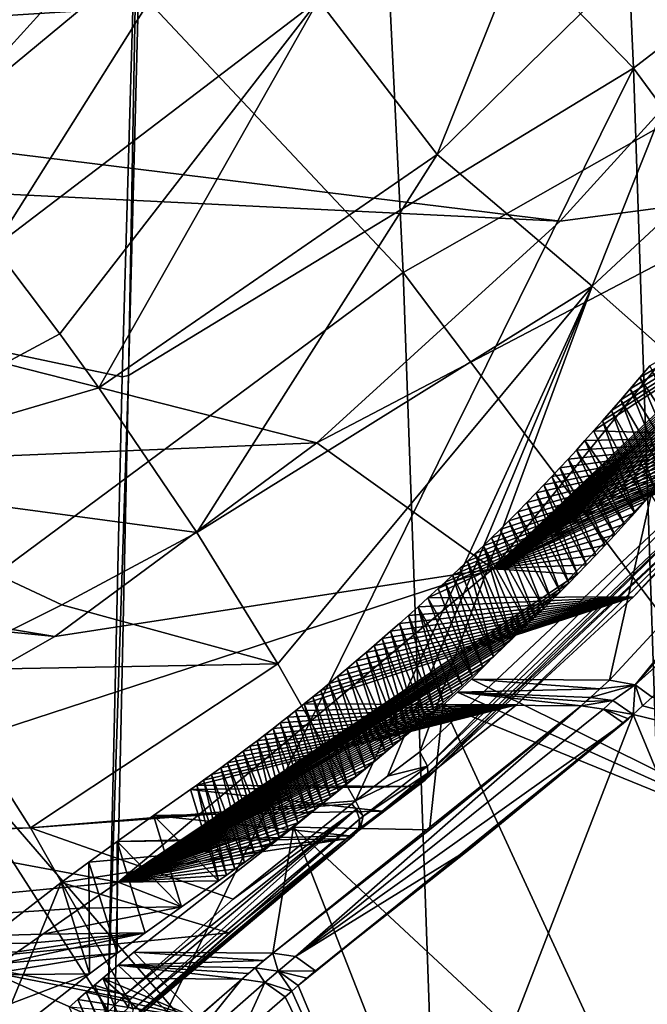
# Model space of a CAD drawing. Header units: metres. Extents: x -150 to 307, y -550 to 84.
# Tile 425 of 656: x 164 to 168, y 15 to 21. Entities that reach past the tile are written whole.
import ezdxf

# ---------------------------------------------------------------- set-up
doc = ezdxf.new("R2010")
doc.units = ezdxf.units.M
doc.layers.add('solid_26006363', color=7, linetype='CONTINUOUS')

msp = doc.modelspace()

# ---------------------------------------------------------------- linework, layer by layer
at = {"layer": 'solid_26006363'}
for points in [[(164.192688, 27.889236, 877.676147), (164.805099, 22.378088, 880.496094), (161.684036, 19.446821, 877.090576)], [(163.185043, 25.749586, 876.869934), (164.192688, 27.889236, 877.676147), (161.684036, 19.446821, 877.090576)], [(167.564316, 27.704399, 882.679138), (167.879761, 20.728209, 884.707031), (164.871368, 23.822548, 880.164001)], [(171.177673, 23.270214, 887.995056), (167.879761, 20.728209, 884.707031), (167.564316, 27.704399, 882.679138)], [(163.256027, 22.856781, 881.675476), (166.449402, 19.459278, 886.386536), (166.129562, 25.974045, 884.57373)], [(166.129562, 25.974045, 884.57373), (166.449402, 19.459278, 886.386536), (169.878113, 21.409061, 889.902466)], [(165.551331, 22.988556, 860.190735), (162.959259, 20.517984, 856.386353), (158.186569, 24.564852, 870.196228)], [(164.871368, 23.822548, 880.164001), (164.740967, 18.81876, 881.33728), (164.805099, 22.378088, 880.496094)], [(167.879761, 20.728209, 884.707031), (164.740967, 18.81876, 881.33728), (164.871368, 23.822548, 880.164001)], [(165.921722, 21.152191, 858.22876), (167.949356, 23.404787, 860.868408), (166.659439, 20.192686, 857.647339)], [(167.949356, 23.404787, 860.868408), (168.779633, 22.275278, 860.285583), (166.659439, 20.192686, 857.647339)], [(171.730453, 15.491827, 889.848267), (167.879761, 20.728209, 884.707031), (171.177673, 23.270214, 887.995056)], [(163.245132, 20.472723, 856.218262), (162.959259, 20.517984, 856.386353), (165.551331, 22.988556, 860.190735)], [(163.289063, 20.457685, 856.196472), (163.245132, 20.472723, 856.218262), (165.551331, 22.988556, 860.190735)], [(165.451035, 22.460766, 859.401184), (163.289063, 20.457685, 856.196472), (165.551331, 22.988556, 860.190735)], [(168.867493, 21.36688, 862.181396), (161.176498, 22.882706, 872.04425), (159.40123, 20.766088, 869.978455)], [(163.256027, 22.856781, 881.675476), (163.164963, 17.023392, 883.001587), (166.449402, 19.459278, 886.386536)], [(165.451035, 22.460766, 859.401184), (163.526703, 20.337599, 856.0979), (163.289063, 20.457685, 856.196472)], [(165.451035, 22.460766, 859.401184), (165.269531, 21.780573, 858.571716), (163.526703, 20.337599, 856.0979)], [(161.684036, 19.446821, 877.090576), (164.805099, 22.378088, 880.496094), (164.702194, 18.810703, 881.291016)], [(164.740967, 18.81876, 881.33728), (164.702194, 18.810703, 881.291016), (164.805099, 22.378088, 880.496094)], [(167.623489, 19.373451, 857.419312), (166.659439, 20.192686, 857.647339), (168.779633, 22.275278, 860.285583)], [(169.960983, 21.54882, 860.187317), (167.623489, 19.373451, 857.419312), (168.779633, 22.275278, 860.285583)], [(163.526703, 20.337599, 856.0979), (165.269531, 21.780573, 858.571716), (163.906372, 19.615347, 855.362183)], [(165.269531, 21.780573, 858.571716), (165.921722, 21.152191, 858.22876), (163.906372, 19.615347, 855.362183)], [(168.65744, 18.455015, 857.254639), (167.623489, 19.373451, 857.419312), (169.960983, 21.54882, 860.187317)], [(167.425369, 19.778025, 860.60968), (168.867493, 21.36688, 862.181396), (159.40123, 20.766088, 869.978455)], [(166.449402, 19.459278, 886.386536), (170.362183, 14.264472, 891.475952), (169.878113, 21.409061, 889.902466)], [(167.425369, 19.778025, 860.60968), (168.922592, 19.977055, 861.989197), (168.867493, 21.36688, 862.181396)], [(164.314789, 19.076874, 854.923462), (163.906372, 19.615347, 855.362183), (165.921722, 21.152191, 858.22876)], [(164.314789, 19.076874, 854.923462), (165.921722, 21.152191, 858.22876), (164.556976, 18.741699, 854.662598)], [(165.921722, 21.152191, 858.22876), (166.659439, 20.192686, 857.647339), (164.556976, 18.741699, 854.662598)], [(167.425369, 19.778025, 860.60968), (159.40123, 20.766088, 869.978455), (158.846664, 20.195541, 869.31897)], [(167.879761, 20.728209, 884.707031), (164.641525, 14.184453, 882.176819), (164.740967, 18.81876, 881.33728)], [(167.879761, 20.728209, 884.707031), (168.109161, 13.795001, 886.157959), (164.641525, 14.184453, 882.176819)], [(171.730453, 15.491827, 889.848267), (168.109161, 13.795001, 886.157959), (167.879761, 20.728209, 884.707031)], [(165.91095, 18.399815, 858.845215), (158.846664, 20.195541, 869.31897), (156.245499, 17.996162, 866.154114)], [(165.91095, 18.399815, 858.845215), (167.425369, 19.778025, 860.60968), (158.846664, 20.195541, 869.31897)], [(165.165222, 17.84244, 854.00769), (164.556976, 18.741699, 854.662598), (166.659439, 20.192686, 857.647339)], [(167.623489, 19.373451, 857.419312), (165.165222, 17.84244, 854.00769), (166.659439, 20.192686, 857.647339)], [(165.91095, 18.399815, 858.845215), (167.005844, 17.615614, 859.489502), (168.922592, 19.977055, 861.989197)], [(165.91095, 18.399815, 858.845215), (168.922592, 19.977055, 861.989197), (167.425369, 19.778025, 860.60968)], [(168.922592, 19.977055, 861.989197), (167.005844, 17.615614, 859.489502), (169.407913, 19.904005, 861.309265)], [(169.950821, 19.989861, 859.428589), (167.687592, 18.535824, 859.158508), (167.632401, 18.47345, 859.080078)], [(168.798721, 18.439747, 857.650696), (169.950821, 19.989861, 859.428589), (167.632401, 18.47345, 859.080078)], [(169.950821, 19.989861, 859.428589), (167.743988, 18.600296, 859.23822), (167.687592, 18.535824, 859.158508)], [(169.950821, 19.989861, 859.428589), (167.801361, 18.666702, 859.319153), (167.743988, 18.600296, 859.23822)], [(169.950821, 19.989861, 859.428589), (167.859802, 18.735165, 859.401306), (167.801361, 18.666702, 859.319153)], [(169.950821, 19.989861, 859.428589), (167.919525, 18.805885, 859.484802), (167.859802, 18.735165, 859.401306)], [(169.950821, 19.989861, 859.428589), (167.980682, 18.879078, 859.569824), (167.919525, 18.805885, 859.484802)], [(167.005844, 17.615614, 859.489502), (169.334396, 19.799271, 861.218628), (169.407913, 19.904005, 861.309265)], [(167.005844, 17.615614, 859.489502), (169.262268, 19.697506, 861.128967), (169.334396, 19.799271, 861.218628)], [(167.005844, 17.615614, 859.489502), (169.191544, 19.59865, 861.040344), (169.262268, 19.697506, 861.128967)], [(162.644882, 18.179136, 852.514526), (163.906372, 19.615347, 855.362183), (164.314789, 19.076874, 854.923462)], [(167.005844, 17.615614, 859.489502), (169.122131, 19.502573, 860.952698), (169.191544, 19.59865, 861.040344)], [(167.005844, 17.615614, 859.489502), (169.053955, 19.409157, 860.866089), (169.122131, 19.502573, 860.952698)], [(160.975403, 12.943937, 878.023987), (161.684036, 19.446821, 877.090576), (164.613632, 14.873002, 882.018677)], [(161.684036, 19.446821, 877.090576), (164.702194, 18.810703, 881.291016), (164.613632, 14.873002, 882.018677)], [(163.164963, 17.023392, 883.001587), (166.678146, 12.962357, 887.680054), (166.449402, 19.459278, 886.386536)], [(166.449402, 19.459278, 886.386536), (166.678146, 12.962357, 887.680054), (170.362183, 14.264472, 891.475952)], [(167.005844, 17.615614, 859.489502), (168.986969, 19.318285, 860.780457), (169.053955, 19.409157, 860.866089)], [(165.66954, 17.025707, 853.465393), (165.165222, 17.84244, 854.00769), (167.623489, 19.373451, 857.419312)], [(165.66954, 17.025707, 853.465393), (167.623489, 19.373451, 857.419312), (166.152023, 16.173748, 852.946655)], [(166.351929, 16.326954, 853.297058), (166.152023, 16.173748, 852.946655), (167.623489, 19.373451, 857.419312)], [(166.351929, 16.326954, 853.297058), (167.623489, 19.373451, 857.419312), (166.55307, 16.478899, 853.643616)], [(168.65744, 18.455015, 857.254639), (166.55307, 16.478899, 853.643616), (167.623489, 19.373451, 857.419312)], [(167.005844, 17.615614, 859.489502), (168.921249, 19.230024, 860.695862), (168.986969, 19.318285, 860.780457)], [(167.005844, 17.615614, 859.489502), (168.856857, 19.144352, 860.612366), (168.921249, 19.230024, 860.695862)], [(169.905273, 19.187693, 858.637512), (169.178986, 18.053885, 857.290283), (167.891464, 16.895126, 855.312195)], [(169.905273, 19.187693, 858.637512), (167.891464, 16.895126, 855.312195), (169.256943, 18.571102, 857.954895)], [(167.005844, 17.615614, 859.489502), (168.793671, 19.061125, 860.529907), (168.856857, 19.144352, 860.612366)], [(162.644882, 18.179136, 852.514526), (164.314789, 19.076874, 854.923462), (164.556976, 18.741699, 854.662598)], [(167.005844, 17.615614, 859.489502), (168.731628, 18.980209, 860.448486), (168.793671, 19.061125, 860.529907)], [(167.005844, 17.615614, 859.489502), (168.670609, 18.90147, 860.367981), (168.731628, 18.980209, 860.448486)], [(167.005844, 17.615614, 859.489502), (168.610703, 18.824963, 860.288574), (168.670609, 18.90147, 860.367981)], [(167.919525, 18.805885, 859.484802), (167.980682, 18.879078, 859.569824), (168.221146, 18.346441, 859.762329)], [(164.740967, 18.81876, 881.33728), (164.613632, 14.873002, 882.018677), (164.702194, 18.810703, 881.291016)], [(164.740967, 18.81876, 881.33728), (164.641525, 14.184453, 882.176819), (164.613632, 14.873002, 882.018677)], [(167.005844, 17.615614, 859.489502), (168.552002, 18.75071, 860.210327), (168.610703, 18.824963, 860.288574)], [(167.859802, 18.735165, 859.401306), (167.919525, 18.805885, 859.484802), (168.151428, 18.26438, 859.666504)], [(167.919525, 18.805885, 859.484802), (168.221146, 18.346441, 859.762329), (168.151428, 18.26438, 859.666504)], [(162.644882, 18.179136, 852.514526), (164.556976, 18.741699, 854.662598), (165.165222, 17.84244, 854.00769)], [(167.005844, 17.615614, 859.489502), (168.4944, 18.678574, 860.133179), (168.552002, 18.75071, 860.210327)], [(167.801361, 18.666702, 859.319153), (167.859802, 18.735165, 859.401306), (168.08313, 18.185064, 859.572205)], [(167.859802, 18.735165, 859.401306), (168.151428, 18.26438, 859.666504), (168.08313, 18.185064, 859.572205)], [(167.005844, 17.615614, 859.489502), (168.43782, 18.608421, 860.056946), (168.4944, 18.678574, 860.133179)], [(167.005844, 17.615614, 859.489502), (168.382141, 18.540115, 859.98175), (168.43782, 18.608421, 860.056946)], [(167.743988, 18.600296, 859.23822), (167.801361, 18.666702, 859.319153), (168.016449, 18.108631, 859.479797)], [(167.801361, 18.666702, 859.319153), (168.08313, 18.185064, 859.572205), (168.016449, 18.108631, 859.479797)], [(167.687592, 18.535824, 859.158508), (167.743988, 18.600296, 859.23822), (167.951324, 18.034922, 859.389038)], [(167.989929, 18.077404, 858.2229), (169.256943, 18.571102, 857.954895), (167.730194, 16.923868, 855.390442)], [(167.891464, 16.895126, 855.312195), (167.730194, 16.923868, 855.390442), (169.256943, 18.571102, 857.954895)], [(167.743988, 18.600296, 859.23822), (168.016449, 18.108631, 859.479797), (167.951324, 18.034922, 859.389038)], [(167.005844, 17.615614, 859.489502), (168.327438, 18.473675, 859.907532), (168.382141, 18.540115, 859.98175)], [(167.632401, 18.47345, 859.080078), (167.687592, 18.535824, 859.158508), (167.887558, 17.963686, 859.299927)], [(167.687592, 18.535824, 859.158508), (167.951324, 18.034922, 859.389038), (167.887558, 17.963686, 859.299927)], [(168.65744, 18.455015, 857.254639), (166.600525, 16.389679, 853.655029), (166.55307, 16.478899, 853.643616)], [(168.65744, 18.455015, 857.254639), (168.712738, 18.388483, 857.282837), (166.600525, 16.389679, 853.655029)], [(168.798721, 18.439747, 857.650696), (166.665771, 17.493731, 857.671692), (166.602112, 17.435246, 857.576721)], [(167.880997, 17.441429, 856.104004), (168.798721, 18.439747, 857.650696), (166.602112, 17.435246, 857.576721)], [(168.798721, 18.439747, 857.650696), (166.709625, 17.534388, 857.736938), (166.665771, 17.493731, 857.671692)], [(168.798721, 18.439747, 857.650696), (166.754623, 17.576401, 857.803711), (166.709625, 17.534388, 857.736938)], [(168.798721, 18.439747, 857.650696), (166.800797, 17.619825, 857.872131), (166.754623, 17.576401, 857.803711)], [(168.798721, 18.439747, 857.650696), (166.848221, 17.664757, 857.942261), (166.800797, 17.619825, 857.872131)], [(168.798721, 18.439747, 857.650696), (166.896942, 17.711296, 858.014099), (166.848221, 17.664757, 857.942261)], [(168.798721, 18.439747, 857.650696), (166.946976, 17.759491, 858.087708), (166.896942, 17.711296, 858.014099)], [(168.798721, 18.439747, 857.650696), (166.99826, 17.809378, 858.163025), (166.946976, 17.759491, 858.087708)], [(168.798721, 18.439747, 857.650696), (167.050919, 17.861118, 858.240173), (166.99826, 17.809378, 858.163025)], [(167.005844, 17.615614, 859.489502), (168.273804, 18.409163, 859.834412), (168.327438, 18.473675, 859.907532)], [(168.798721, 18.439747, 857.650696), (167.105042, 17.91486, 858.319275), (167.050919, 17.861118, 858.240173)], [(168.798721, 18.439747, 857.650696), (167.160522, 17.97061, 858.400208), (167.105042, 17.91486, 858.319275)], [(168.798721, 18.439747, 857.650696), (167.217438, 18.028498, 858.483032), (167.160522, 17.97061, 858.400208)], [(168.798721, 18.439747, 857.650696), (167.275909, 18.088709, 858.567871), (167.217438, 18.028498, 858.483032)], [(168.798721, 18.439747, 857.650696), (167.323822, 18.138615, 858.637207), (167.275909, 18.088709, 858.567871)], [(168.798721, 18.439747, 857.650696), (167.372665, 18.190086, 858.707825), (167.323822, 18.138615, 858.637207)], [(168.798721, 18.439747, 857.650696), (167.422531, 18.243206, 858.779663), (167.372665, 18.190086, 858.707825)], [(168.798721, 18.439747, 857.650696), (167.47345, 18.298059, 858.852905), (167.422531, 18.243206, 858.779663)], [(168.798721, 18.439747, 857.650696), (167.525436, 18.354694, 858.927368), (167.47345, 18.298059, 858.852905)], [(168.798721, 18.439747, 857.650696), (167.578384, 18.413115, 859.003052), (167.525436, 18.354694, 858.927368)], [(167.578384, 18.413115, 859.003052), (167.632401, 18.47345, 859.080078), (167.887558, 17.963686, 859.299927)], [(168.798721, 18.439747, 857.650696), (167.632401, 18.47345, 859.080078), (167.578384, 18.413115, 859.003052)], [(168.706497, 18.299393, 857.349121), (168.798721, 18.439747, 857.650696), (167.880997, 17.441429, 856.104004)], [(164.282211, 17.195951, 856.85083), (165.91095, 18.399815, 858.845215), (156.245499, 17.996162, 866.154114)], [(164.282211, 17.195951, 856.85083), (167.005844, 17.615614, 859.489502), (165.91095, 18.399815, 858.845215)], [(166.584442, 16.302402, 853.70282), (166.601151, 16.345839, 853.67395), (168.712738, 18.388483, 857.282837)], [(168.706497, 18.299393, 857.349121), (166.584442, 16.302402, 853.70282), (168.712738, 18.388483, 857.282837)], [(166.601151, 16.345839, 853.67395), (166.600525, 16.389679, 853.655029), (168.712738, 18.388483, 857.282837)], [(167.005844, 17.615614, 859.489502), (168.221146, 18.346441, 859.762329), (168.273804, 18.409163, 859.834412)], [(167.525436, 18.354694, 858.927368), (167.578384, 18.413115, 859.003052), (167.825058, 17.89476, 859.212219)], [(167.578384, 18.413115, 859.003052), (167.887558, 17.963686, 859.299927), (167.825058, 17.89476, 859.212219)], [(167.005844, 17.615614, 859.489502), (168.151428, 18.26438, 859.666504), (168.221146, 18.346441, 859.762329)], [(167.47345, 18.298059, 858.852905), (167.525436, 18.354694, 858.927368), (167.764023, 17.82826, 859.126282)], [(167.525436, 18.354694, 858.927368), (167.825058, 17.89476, 859.212219), (167.764023, 17.82826, 859.126282)], [(168.706497, 18.299393, 857.349121), (167.152557, 16.770828, 854.846436), (166.519073, 16.262224, 853.758789)], [(168.706497, 18.299393, 857.349121), (166.519073, 16.262224, 853.758789), (166.584442, 16.302402, 853.70282)], [(167.005844, 17.615614, 859.489502), (168.08313, 18.185064, 859.572205), (168.151428, 18.26438, 859.666504)], [(168.706497, 18.299393, 857.349121), (167.880997, 17.441429, 856.104004), (167.152557, 16.770828, 854.846436)], [(167.372665, 18.190086, 858.707825), (167.422531, 18.243206, 858.779663), (167.645813, 17.701817, 858.959106)], [(167.422531, 18.243206, 858.779663), (167.47345, 18.298059, 858.852905), (167.704315, 17.764013, 859.041992)], [(167.422531, 18.243206, 858.779663), (167.704315, 17.764013, 859.041992), (167.645813, 17.701817, 858.959106)], [(167.47345, 18.298059, 858.852905), (167.764023, 17.82826, 859.126282), (167.704315, 17.764013, 859.041992)], [(167.005844, 17.615614, 859.489502), (168.016449, 18.108631, 859.479797), (168.08313, 18.185064, 859.572205)], [(167.323822, 18.138615, 858.637207), (167.372665, 18.190086, 858.707825), (167.588516, 17.641603, 858.877686)], [(167.372665, 18.190086, 858.707825), (167.645813, 17.701817, 858.959106), (167.588516, 17.641603, 858.877686)], [(162.644882, 18.179136, 852.514526), (165.165222, 17.84244, 854.00769), (164.327087, 17.392944, 852.772217)], [(162.644882, 18.179136, 852.514526), (164.327087, 17.392944, 852.772217), (163.509445, 16.98711, 851.563477)], [(167.275909, 18.088709, 858.567871), (167.323822, 18.138615, 858.637207), (167.532516, 17.583452, 858.797852)], [(167.323822, 18.138615, 858.637207), (167.588516, 17.641603, 858.877686), (167.532516, 17.583452, 858.797852)], [(167.989929, 18.077404, 858.2229), (167.730194, 16.923868, 855.390442), (166.873474, 16.929935, 856.347656)], [(169.540131, 15.612236, 859.424683), (167.989929, 18.077404, 858.2229), (166.873474, 16.929935, 856.347656)], [(167.005844, 17.615614, 859.489502), (167.951324, 18.034922, 859.389038), (168.016449, 18.108631, 859.479797)], [(167.217438, 18.028498, 858.483032), (167.275909, 18.088709, 858.567871), (167.477707, 17.52717, 858.719543)], [(167.275909, 18.088709, 858.567871), (167.532516, 17.583452, 858.797852), (167.477707, 17.52717, 858.719543)], [(163.387863, 17.341795, 857.888245), (164.282211, 17.195951, 856.85083), (156.245499, 17.996162, 866.154114)], [(167.005844, 17.615614, 859.489502), (167.887558, 17.963686, 859.299927), (167.951324, 18.034922, 859.389038)], [(167.160522, 17.97061, 858.400208), (167.217438, 18.028498, 858.483032), (167.423935, 17.472574, 858.642578)], [(167.217438, 18.028498, 858.483032), (167.477707, 17.52717, 858.719543), (167.423935, 17.472574, 858.642578)], [(167.891464, 16.895126, 855.312195), (169.178986, 18.053885, 857.290283), (167.99585, 16.818081, 855.292664)], [(167.005844, 17.615614, 859.489502), (167.825058, 17.89476, 859.212219), (167.887558, 17.963686, 859.299927)], [(167.105042, 17.91486, 858.319275), (167.160522, 17.97061, 858.400208), (167.371277, 17.419678, 858.566956)], [(167.160522, 17.97061, 858.400208), (167.423935, 17.472574, 858.642578), (167.371277, 17.419678, 858.566956)], [(167.005844, 17.615614, 859.489502), (167.764023, 17.82826, 859.126282), (167.825058, 17.89476, 859.212219)], [(167.050919, 17.861118, 858.240173), (167.105042, 17.91486, 858.319275), (167.319794, 17.368504, 858.49292)], [(167.105042, 17.91486, 858.319275), (167.371277, 17.419678, 858.566956), (167.319794, 17.368504, 858.49292)], [(164.327087, 17.392944, 852.772217), (165.165222, 17.84244, 854.00769), (165.66954, 17.025707, 853.465393)], [(166.99826, 17.809378, 858.163025), (167.050919, 17.861118, 858.240173), (167.269394, 17.318901, 858.420288)], [(167.005844, 17.615614, 859.489502), (167.704315, 17.764013, 859.041992), (167.764023, 17.82826, 859.126282)], [(167.050919, 17.861118, 858.240173), (167.319794, 17.368504, 858.49292), (167.269394, 17.318901, 858.420288)], [(166.896942, 17.711296, 858.014099), (166.946976, 17.759491, 858.087708), (167.124496, 17.178841, 858.210388)], [(166.946976, 17.759491, 858.087708), (166.99826, 17.809378, 858.163025), (167.220001, 17.270727, 858.348877)], [(166.946976, 17.759491, 858.087708), (167.220001, 17.270727, 858.348877), (167.171707, 17.224054, 858.278931)], [(166.946976, 17.759491, 858.087708), (167.171707, 17.224054, 858.278931), (167.124496, 17.178841, 858.210388)], [(166.99826, 17.809378, 858.163025), (167.269394, 17.318901, 858.420288), (167.220001, 17.270727, 858.348877)], [(167.005844, 17.615614, 859.489502), (167.645813, 17.701817, 858.959106), (167.704315, 17.764013, 859.041992)], [(166.848221, 17.664757, 857.942261), (166.896942, 17.711296, 858.014099), (167.078293, 17.134954, 858.143188)], [(166.896942, 17.711296, 858.014099), (167.124496, 17.178841, 858.210388), (167.078293, 17.134954, 858.143188)], [(167.005844, 17.615614, 859.489502), (167.588516, 17.641603, 858.877686), (167.645813, 17.701817, 858.959106)], [(166.800797, 17.619825, 857.872131), (166.848221, 17.664757, 857.942261), (167.009094, 17.069876, 858.042236)], [(166.848221, 17.664757, 857.942261), (167.078293, 17.134954, 858.143188), (167.009094, 17.069876, 858.042236)], [(167.005844, 17.615614, 859.489502), (167.532516, 17.583452, 858.797852), (167.588516, 17.641603, 858.877686)], [(162.362839, 16.0994, 854.450317), (164.677078, 15.668841, 856.182007), (167.005844, 17.615614, 859.489502)], [(162.362839, 16.0994, 854.450317), (167.005844, 17.615614, 859.489502), (164.282211, 17.195951, 856.85083)], [(167.005844, 17.615614, 859.489502), (164.677078, 15.668841, 856.182007), (167.532516, 17.583452, 858.797852)], [(164.677078, 15.668841, 856.182007), (167.477707, 17.52717, 858.719543), (167.532516, 17.583452, 858.797852)], [(166.709625, 17.534388, 857.736938), (166.754623, 17.576401, 857.803711), (166.942322, 17.007811, 857.944519)], [(166.754623, 17.576401, 857.803711), (166.800797, 17.619825, 857.872131), (167.009094, 17.069876, 858.042236)], [(166.754623, 17.576401, 857.803711), (167.009094, 17.069876, 858.042236), (166.942322, 17.007811, 857.944519)], [(164.677078, 15.668841, 856.182007), (167.423935, 17.472574, 858.642578), (167.477707, 17.52717, 858.719543)], [(166.665771, 17.493731, 857.671692), (166.709625, 17.534388, 857.736938), (166.877701, 16.948402, 857.849609)], [(166.709625, 17.534388, 857.736938), (166.942322, 17.007811, 857.944519), (166.877701, 16.948402, 857.849609)], [(164.677078, 15.668841, 856.182007), (167.371277, 17.419678, 858.566956), (167.423935, 17.472574, 858.642578)], [(166.602112, 17.435246, 857.576721), (166.665771, 17.493731, 857.671692), (166.877701, 16.948402, 857.849609)], [(164.327087, 17.392944, 852.772217), (165.66954, 17.025707, 853.465393), (163.509445, 16.98711, 851.563477)], [(164.677078, 15.668841, 856.182007), (167.319794, 17.368504, 858.49292), (167.371277, 17.419678, 858.566956)], [(167.880997, 17.441429, 856.104004), (165.887695, 16.820984, 856.495361), (165.832184, 16.776123, 856.4104)], [(167.152557, 16.770828, 854.846436), (167.880997, 17.441429, 856.104004), (165.832184, 16.776123, 856.4104)], [(167.880997, 17.441429, 856.104004), (165.936447, 16.860718, 856.569946), (165.887695, 16.820984, 856.495361)], [(167.880997, 17.441429, 856.104004), (165.987579, 16.902712, 856.64801), (165.936447, 16.860718, 856.569946)], [(167.880997, 17.441429, 856.104004), (166.041275, 16.947191, 856.72998), (165.987579, 16.902712, 856.64801)], [(167.880997, 17.441429, 856.104004), (166.097672, 16.994289, 856.815857), (166.041275, 16.947191, 856.72998)], [(167.880997, 17.441429, 856.104004), (166.156921, 17.044209, 856.906006), (166.097672, 16.994289, 856.815857)], [(167.880997, 17.441429, 856.104004), (166.219101, 17.097052, 857.000305), (166.156921, 17.044209, 856.906006)], [(167.880997, 17.441429, 856.104004), (166.267746, 17.138765, 857.073975), (166.219101, 17.097052, 857.000305)], [(167.880997, 17.441429, 856.104004), (166.318253, 17.182425, 857.15033), (166.267746, 17.138765, 857.073975)], [(167.880997, 17.441429, 856.104004), (166.370712, 17.228168, 857.229492), (166.318253, 17.182425, 857.15033)], [(167.880997, 17.441429, 856.104004), (166.425247, 17.276196, 857.311584), (166.370712, 17.228168, 857.229492)], [(167.880997, 17.441429, 856.104004), (166.481903, 17.326591, 857.396729), (166.425247, 17.276196, 857.311584)], [(167.880997, 17.441429, 856.104004), (166.540848, 17.379591, 857.485107), (166.481903, 17.326591, 857.396729)], [(167.880997, 17.441429, 856.104004), (166.602112, 17.435246, 857.576721), (166.540848, 17.379591, 857.485107)], [(166.540848, 17.379591, 857.485107), (166.602112, 17.435246, 857.576721), (166.815292, 16.891623, 857.75769)], [(166.602112, 17.435246, 857.576721), (166.877701, 16.948402, 857.849609), (166.815292, 16.891623, 857.75769)], [(162.362839, 16.0994, 854.450317), (164.282211, 17.195951, 856.85083), (163.387863, 17.341795, 857.888245)], [(164.677078, 15.668841, 856.182007), (167.269394, 17.318901, 858.420288), (167.319794, 17.368504, 858.49292)], [(166.425247, 17.276196, 857.311584), (166.481903, 17.326591, 857.396729), (166.640259, 16.735401, 857.498596)], [(166.481903, 17.326591, 857.396729), (166.540848, 17.379591, 857.485107), (166.696609, 16.785221, 857.582214)], [(166.481903, 17.326591, 857.396729), (166.696609, 16.785221, 857.582214), (166.640259, 16.735401, 857.498596)], [(166.540848, 17.379591, 857.485107), (166.815292, 16.891623, 857.75769), (166.754974, 16.837299, 857.66864)], [(166.540848, 17.379591, 857.485107), (166.754974, 16.837299, 857.66864), (166.696609, 16.785221, 857.582214)], [(164.677078, 15.668841, 856.182007), (167.220001, 17.270727, 858.348877), (167.269394, 17.318901, 858.420288)], [(164.677078, 15.668841, 856.182007), (167.171707, 17.224054, 858.278931), (167.220001, 17.270727, 858.348877)], [(166.370712, 17.228168, 857.229492), (166.425247, 17.276196, 857.311584), (166.585709, 16.687597, 857.417419)], [(166.425247, 17.276196, 857.311584), (166.640259, 16.735401, 857.498596), (166.585709, 16.687597, 857.417419)], [(164.677078, 15.668841, 856.182007), (167.124496, 17.178841, 858.210388), (167.171707, 17.224054, 858.278931)], [(166.318253, 17.182425, 857.15033), (166.370712, 17.228168, 857.229492), (166.533035, 16.641809, 857.338867)], [(166.370712, 17.228168, 857.229492), (166.585709, 16.687597, 857.417419), (166.533035, 16.641809, 857.338867)], [(164.677078, 15.668841, 856.182007), (167.078293, 17.134954, 858.143188), (167.124496, 17.178841, 858.210388)], [(166.267746, 17.138765, 857.073975), (166.318253, 17.182425, 857.15033), (166.482101, 16.597891, 857.262817)], [(166.318253, 17.182425, 857.15033), (166.533035, 16.641809, 857.338867), (166.482101, 16.597891, 857.262817)], [(164.677078, 15.668841, 856.182007), (167.009094, 17.069876, 858.042236), (167.078293, 17.134954, 858.143188)], [(166.156921, 17.044209, 856.906006), (166.219101, 17.097052, 857.000305), (166.385223, 16.515285, 857.117676)], [(166.219101, 17.097052, 857.000305), (166.267746, 17.138765, 857.073975), (166.432816, 16.555719, 857.189026)], [(166.219101, 17.097052, 857.000305), (166.432816, 16.555719, 857.189026), (166.385223, 16.515285, 857.117676)], [(166.267746, 17.138765, 857.073975), (166.482101, 16.597891, 857.262817), (166.432816, 16.555719, 857.189026)], [(163.164963, 17.023392, 883.001587), (163.101517, 11.299136, 883.927917), (166.678146, 12.962357, 887.680054)], [(164.132721, 16.007074, 850.876892), (163.509445, 16.98711, 851.563477), (165.66954, 17.025707, 853.465393)], [(164.132721, 16.007074, 850.876892), (165.66954, 17.025707, 853.465393), (166.152023, 16.173748, 852.946655)], [(164.677078, 15.668841, 856.182007), (166.942322, 17.007811, 857.944519), (167.009094, 17.069876, 858.042236)], [(166.097672, 16.994289, 856.815857), (166.156921, 17.044209, 856.906006), (166.339111, 16.476398, 857.048401)], [(166.156921, 17.044209, 856.906006), (166.385223, 16.515285, 857.117676), (166.339111, 16.476398, 857.048401)], [(160.492188, 15.917277, 847.14093), (163.509445, 16.98711, 851.563477), (164.132721, 16.007074, 850.876892)], [(164.677078, 15.668841, 856.182007), (166.877701, 16.948402, 857.849609), (166.942322, 17.007811, 857.944519)], [(166.041275, 16.947191, 856.72998), (166.097672, 16.994289, 856.815857), (166.275208, 16.422949, 856.952271)], [(166.097672, 16.994289, 856.815857), (166.339111, 16.476398, 857.048401), (166.275208, 16.422949, 856.952271)], [(164.677078, 15.668841, 856.182007), (166.815292, 16.891623, 857.75769), (166.877701, 16.948402, 857.849609)], [(165.936447, 16.860718, 856.569946), (165.987579, 16.902712, 856.64801), (166.155914, 16.324635, 856.7724)], [(165.987579, 16.902712, 856.64801), (166.041275, 16.947191, 856.72998), (166.214157, 16.372398, 856.860291)], [(165.987579, 16.902712, 856.64801), (166.214157, 16.372398, 856.860291), (166.155914, 16.324635, 856.7724)], [(166.041275, 16.947191, 856.72998), (166.275208, 16.422949, 856.952271), (166.214157, 16.372398, 856.860291)], [(167.67186, 16.870052, 855.288879), (166.785568, 16.849613, 856.196106), (166.873474, 16.929935, 856.347656)], [(169.540131, 15.612236, 859.424683), (166.873474, 16.929935, 856.347656), (166.785568, 16.849613, 856.196106)], [(167.67186, 16.870052, 855.288879), (166.873474, 16.929935, 856.347656), (167.730194, 16.923868, 855.390442)], [(167.891464, 16.895126, 855.312195), (167.613342, 16.81682, 855.187012), (167.67186, 16.870052, 855.288879)], [(167.891464, 16.895126, 855.312195), (167.751251, 16.797825, 855.116943), (167.613342, 16.81682, 855.187012)], [(167.891464, 16.895126, 855.312195), (167.67186, 16.870052, 855.288879), (167.730194, 16.923868, 855.390442)], [(167.891464, 16.895126, 855.312195), (167.877472, 16.711069, 855.089355), (167.751251, 16.797825, 855.116943)], [(167.891464, 16.895126, 855.312195), (167.936844, 16.764341, 855.191345), (167.877472, 16.711069, 855.089355)], [(167.891464, 16.895126, 855.312195), (167.99585, 16.818081, 855.292664), (167.936844, 16.764341, 855.191345)], [(164.677078, 15.668841, 856.182007), (166.754974, 16.837299, 857.66864), (166.815292, 16.891623, 857.75769)], [(164.677078, 15.668841, 856.182007), (166.696609, 16.785221, 857.582214), (166.754974, 16.837299, 857.66864)], [(165.887695, 16.820984, 856.495361), (165.936447, 16.860718, 856.569946), (166.100281, 16.279421, 856.688293)], [(165.936447, 16.860718, 856.569946), (166.155914, 16.324635, 856.7724), (166.100281, 16.279421, 856.688293)], [(167.554947, 16.764498, 855.085571), (166.697327, 16.770573, 856.043823), (166.785568, 16.849613, 856.196106)], [(169.540131, 15.612236, 859.424683), (166.785568, 16.849613, 856.196106), (166.697327, 16.770573, 856.043823)], [(167.67186, 16.870052, 855.288879), (167.613342, 16.81682, 855.187012), (166.785568, 16.849613, 856.196106)], [(167.584122, 16.790554, 855.136292), (167.554947, 16.764498, 855.085571), (166.785568, 16.849613, 856.196106)], [(167.613342, 16.81682, 855.187012), (167.584122, 16.790554, 855.136292), (166.785568, 16.849613, 856.196106)], [(164.677078, 15.668841, 856.182007), (166.640259, 16.735401, 857.498596), (166.696609, 16.785221, 857.582214)], [(165.779755, 16.734146, 856.330078), (165.832184, 16.776123, 856.4104), (165.996353, 16.196081, 856.531006)], [(167.152557, 16.770828, 854.846436), (165.832184, 16.776123, 856.4104), (165.779755, 16.734146, 856.330078)], [(165.832184, 16.776123, 856.4104), (165.887695, 16.820984, 856.495361), (166.047134, 16.236618, 856.60791)], [(165.832184, 16.776123, 856.4104), (166.047134, 16.236618, 856.60791), (165.996353, 16.196081, 856.531006)], [(165.887695, 16.820984, 856.495361), (166.100281, 16.279421, 856.688293), (166.047134, 16.236618, 856.60791)], [(167.751251, 16.797825, 855.116943), (167.554947, 16.764498, 855.085571), (167.584122, 16.790554, 855.136292)], [(167.751251, 16.797825, 855.116943), (167.693771, 16.744761, 855.015015), (167.554947, 16.764498, 855.085571)], [(167.751251, 16.797825, 855.116943), (167.584122, 16.790554, 855.136292), (167.613342, 16.81682, 855.187012)], [(167.751251, 16.797825, 855.116943), (167.877472, 16.711069, 855.089355), (167.693771, 16.744761, 855.015015)], [(167.936844, 16.764341, 855.191345), (167.99585, 16.818081, 855.292664), (171.771301, 15.765386, 857.73407)], [(164.677078, 15.668841, 856.182007), (166.585709, 16.687597, 857.417419), (166.640259, 16.735401, 857.498596)], [(167.152557, 16.770828, 854.846436), (165.208267, 16.302359, 855.453796), (165.166321, 16.272436, 855.389465)], [(166.519073, 16.262224, 853.758789), (167.152557, 16.770828, 854.846436), (165.166321, 16.272436, 855.389465)], [(167.152557, 16.770828, 854.846436), (165.257263, 16.337547, 855.528748), (165.208267, 16.302359, 855.453796)], [(167.152557, 16.770828, 854.846436), (165.314407, 16.378984, 855.61615), (165.257263, 16.337547, 855.528748)], [(167.152557, 16.770828, 854.846436), (165.356903, 16.410122, 855.681335), (165.314407, 16.378984, 855.61615)], [(167.152557, 16.770828, 854.846436), (165.403397, 16.444473, 855.752686), (165.356903, 16.410122, 855.681335)], [(167.152557, 16.770828, 854.846436), (165.454376, 16.482475, 855.830933), (165.403397, 16.444473, 855.752686)], [(167.152557, 16.770828, 854.846436), (165.495865, 16.513678, 855.894531), (165.454376, 16.482475, 855.830933)], [(167.152557, 16.770828, 854.846436), (165.54039, 16.547459, 855.96283), (165.495865, 16.513678, 855.894531)], [(167.152557, 16.770828, 854.846436), (165.588226, 16.584091, 856.036255), (165.54039, 16.547459, 855.96283)], [(167.152557, 16.770828, 854.846436), (165.639664, 16.623867, 856.115173), (165.588226, 16.584091, 856.036255)], [(165.637817, 15.226556, 851.709229), (167.554947, 16.764498, 855.085571), (165.779633, 15.206165, 851.642517)], [(166.613129, 15.994564, 853.461243), (167.554947, 16.764498, 855.085571), (165.637817, 15.226556, 851.709229)], [(167.152557, 16.770828, 854.846436), (165.68364, 16.658175, 856.182678), (165.639664, 16.623867, 856.115173)], [(167.152557, 16.770828, 854.846436), (165.730286, 16.694883, 856.254211), (165.68364, 16.658175, 856.182678)], [(167.152557, 16.770828, 854.846436), (165.779755, 16.734146, 856.330078), (165.730286, 16.694883, 856.254211)], [(165.730286, 16.694883, 856.254211), (165.779755, 16.734146, 856.330078), (165.947754, 16.157602, 856.457397)], [(165.767792, 16.011196, 854.44458), (168.010803, 13.921513, 856.809998), (166.697327, 16.770573, 856.043823)], [(165.767792, 16.011196, 854.44458), (166.697327, 16.770573, 856.043823), (166.613129, 15.994564, 853.461243)], [(167.693771, 16.744761, 855.015015), (165.779633, 15.206165, 851.642517), (167.554947, 16.764498, 855.085571)], [(167.693771, 16.744761, 855.015015), (167.818756, 16.657566, 854.987244), (165.779633, 15.206165, 851.642517)], [(165.779755, 16.734146, 856.330078), (165.996353, 16.196081, 856.531006), (165.947754, 16.157602, 856.457397)], [(166.53894, 13.256029, 850.578308), (165.796127, 15.025208, 851.412048), (167.877472, 16.711069, 855.089355)], [(167.848267, 16.684175, 855.038391), (167.877472, 16.711069, 855.089355), (165.796127, 15.025208, 851.412048)], [(166.53894, 13.256029, 850.578308), (167.877472, 16.711069, 855.089355), (168.629379, 14.897482, 854.245422)], [(166.613129, 15.994564, 853.461243), (166.697327, 16.770573, 856.043823), (167.554947, 16.764498, 855.085571)], [(168.010803, 13.921513, 856.809998), (169.540131, 15.612236, 859.424683), (166.697327, 16.770573, 856.043823)], [(167.693771, 16.744761, 855.015015), (167.877472, 16.711069, 855.089355), (167.848267, 16.684175, 855.038391)], [(167.693771, 16.744761, 855.015015), (167.848267, 16.684175, 855.038391), (167.818756, 16.657566, 854.987244)], [(167.877472, 16.711069, 855.089355), (167.936844, 16.764341, 855.191345), (171.771301, 15.765386, 857.73407)], [(168.629379, 14.897482, 854.245422), (167.877472, 16.711069, 855.089355), (171.771301, 15.765386, 857.73407)], [(164.677078, 15.668841, 856.182007), (166.533035, 16.641809, 857.338867), (166.585709, 16.687597, 857.417419)], [(165.639664, 16.623867, 856.115173), (165.68364, 16.658175, 856.182678), (165.856659, 16.086355, 856.319275)], [(165.68364, 16.658175, 856.182678), (165.730286, 16.694883, 856.254211), (165.90126, 16.121099, 856.386902)], [(165.68364, 16.658175, 856.182678), (165.90126, 16.121099, 856.386902), (165.856659, 16.086355, 856.319275)], [(165.730286, 16.694883, 856.254211), (165.947754, 16.157602, 856.457397), (165.90126, 16.121099, 856.386902)], [(165.779633, 15.206165, 851.642517), (167.818756, 16.657566, 854.987244), (166.875351, 15.883624, 853.360352)], [(167.818756, 16.657566, 854.987244), (167.848267, 16.684175, 855.038391), (165.796127, 15.025208, 851.412048)], [(165.850159, 15.070933, 851.514343), (167.818756, 16.657566, 854.987244), (165.796127, 15.025208, 851.412048)], [(165.850159, 15.070933, 851.514343), (165.904144, 15.116166, 851.615906), (167.818756, 16.657566, 854.987244)], [(165.904144, 15.116166, 851.615906), (166.875351, 15.883624, 853.360352), (167.818756, 16.657566, 854.987244)], [(164.677078, 15.668841, 856.182007), (166.482101, 16.597891, 857.262817), (166.533035, 16.641809, 857.338867)], [(164.677078, 15.668841, 856.182007), (166.432816, 16.555719, 857.189026), (166.482101, 16.597891, 857.262817)], [(165.588226, 16.584091, 856.036255), (165.639664, 16.623867, 856.115173), (165.793091, 16.037308, 856.222839)], [(165.639664, 16.623867, 856.115173), (165.856659, 16.086355, 856.319275), (165.793091, 16.037308, 856.222839)], [(164.677078, 15.668841, 856.182007), (166.385223, 16.515285, 857.117676), (166.432816, 16.555719, 857.189026)], [(165.495865, 16.513678, 855.894531), (165.54039, 16.547459, 855.96283), (165.676666, 15.948929, 856.046265)], [(165.54039, 16.547459, 855.96283), (165.588226, 16.584091, 856.036255), (165.733154, 15.99158, 856.131958)], [(165.54039, 16.547459, 855.96283), (165.733154, 15.99158, 856.131958), (165.676666, 15.948929, 856.046265)], [(165.588226, 16.584091, 856.036255), (165.793091, 16.037308, 856.222839), (165.733154, 15.99158, 856.131958)], [(164.677078, 15.668841, 856.182007), (166.339111, 16.476398, 857.048401), (166.385223, 16.515285, 857.117676)], [(164.677078, 15.668841, 856.182007), (166.275208, 16.422949, 856.952271), (166.339111, 16.476398, 857.048401)], [(165.403397, 16.444473, 855.752686), (165.454376, 16.482475, 855.830933), (165.623489, 15.909183, 855.965637)], [(165.454376, 16.482475, 855.830933), (165.495865, 16.513678, 855.894531), (165.676666, 15.948929, 856.046265)], [(165.454376, 16.482475, 855.830933), (165.676666, 15.948929, 856.046265), (165.623489, 15.909183, 855.965637)], [(166.351929, 16.326954, 853.297058), (166.55307, 16.478899, 853.643616), (166.600525, 16.389679, 853.655029)], [(164.677078, 15.668841, 856.182007), (166.214157, 16.372398, 856.860291), (166.275208, 16.422949, 856.952271)], [(165.314407, 16.378984, 855.61615), (165.356903, 16.410122, 855.681335), (165.526581, 15.837737, 855.818665)], [(165.356903, 16.410122, 855.681335), (165.403397, 16.444473, 855.752686), (165.573502, 15.872173, 855.889832)], [(165.356903, 16.410122, 855.681335), (165.573502, 15.872173, 855.889832), (165.526581, 15.837737, 855.818665)], [(165.403397, 16.444473, 855.752686), (165.623489, 15.909183, 855.965637), (165.573502, 15.872173, 855.889832)], [(164.677078, 15.668841, 856.182007), (166.155914, 16.324635, 856.7724), (166.214157, 16.372398, 856.860291)], [(165.257263, 16.337547, 855.528748), (165.314407, 16.378984, 855.61615), (165.461578, 15.790547, 855.720154)], [(165.314407, 16.378984, 855.61615), (165.526581, 15.837737, 855.818665), (165.461578, 15.790547, 855.720154)], [(166.200562, 16.079039, 852.960571), (166.152023, 16.173748, 852.946655), (166.600525, 16.389679, 853.655029)], [(166.351929, 16.326954, 853.297058), (166.600525, 16.389679, 853.655029), (166.152023, 16.173748, 852.946655)], [(166.18161, 15.994872, 853.008118), (166.601151, 16.345839, 853.67395), (166.584442, 16.302402, 853.70282)], [(166.18161, 15.994872, 853.008118), (166.200562, 16.079039, 852.960571), (166.601151, 16.345839, 853.67395)], [(166.200562, 16.079039, 852.960571), (166.600525, 16.389679, 853.655029), (166.601151, 16.345839, 853.67395)], [(164.677078, 15.668841, 856.182007), (166.100281, 16.279421, 856.688293), (166.155914, 16.324635, 856.7724)], [(165.166321, 16.272436, 855.389465), (165.208267, 16.302359, 855.453796), (165.350342, 15.711166, 855.55188)], [(165.208267, 16.302359, 855.453796), (165.257263, 16.337547, 855.528748), (165.402802, 15.748424, 855.631348)], [(165.208267, 16.302359, 855.453796), (165.402802, 15.748424, 855.631348), (165.350342, 15.711166, 855.55188)], [(165.257263, 16.337547, 855.528748), (165.461578, 15.790547, 855.720154), (165.402802, 15.748424, 855.631348)], [(166.117554, 15.956782, 853.060974), (166.18161, 15.994872, 853.008118), (166.584442, 16.302402, 853.70282)], [(166.316986, 16.109627, 853.410645), (166.117554, 15.956782, 853.060974), (166.584442, 16.302402, 853.70282)], [(166.316986, 16.109627, 853.410645), (166.584442, 16.302402, 853.70282), (166.519073, 16.262224, 853.758789)], [(164.677078, 15.668841, 856.182007), (166.047134, 16.236618, 856.60791), (166.100281, 16.279421, 856.688293)], [(164.677078, 15.668841, 856.182007), (165.996353, 16.196081, 856.531006), (166.047134, 16.236618, 856.60791)], [(164.897369, 16.083113, 854.979309), (165.127335, 16.244928, 855.329956), (165.30101, 15.676518, 855.477356)], [(164.897369, 16.083113, 854.979309), (166.316986, 16.109627, 853.410645), (165.127335, 16.244928, 855.329956)], [(165.166321, 16.272436, 855.389465), (165.30101, 15.676518, 855.477356), (165.127335, 16.244928, 855.329956)], [(166.519073, 16.262224, 853.758789), (165.166321, 16.272436, 855.389465), (165.127335, 16.244928, 855.329956)], [(166.316986, 16.109627, 853.410645), (166.519073, 16.262224, 853.758789), (165.127335, 16.244928, 855.329956)], [(165.166321, 16.272436, 855.389465), (165.350342, 15.711166, 855.55188), (165.30101, 15.676518, 855.477356)], [(166.152023, 16.173748, 852.946655), (166.128464, 16.155472, 852.904846), (164.132721, 16.007074, 850.876892)], [(164.677078, 15.668841, 856.182007), (165.947754, 16.157602, 856.457397), (165.996353, 16.196081, 856.531006)], [(166.128464, 16.155472, 852.904846), (166.152023, 16.173748, 852.946655), (166.200562, 16.079039, 852.960571)], [(162.362839, 16.0994, 854.450317), (160.2444, 15.235011, 851.865601), (164.677078, 15.668841, 856.182007)], [(166.128464, 16.155472, 852.904846), (165.39212, 15.562021, 851.550049), (164.132721, 16.007074, 850.876892)], [(164.677078, 15.668841, 856.182007), (165.90126, 16.121099, 856.386902), (165.947754, 16.157602, 856.457397)], [(164.677078, 15.668841, 856.182007), (165.856659, 16.086355, 856.319275), (165.90126, 16.121099, 856.386902)], [(164.721039, 14.969958, 850.228516), (165.39212, 15.562021, 851.550049), (166.156418, 16.119596, 852.904785)], [(164.747467, 14.937802, 850.230042), (164.721039, 14.969958, 850.228516), (166.156418, 16.119596, 852.904785)], [(164.769821, 14.878291, 850.245911), (164.747467, 14.937802, 850.230042), (166.156418, 16.119596, 852.904785)], [(164.769821, 14.878291, 850.245911), (166.156418, 16.119596, 852.904785), (166.177017, 16.060715, 852.918884)], [(164.897369, 16.083113, 854.979309), (166.117554, 15.956782, 853.060974), (166.316986, 16.109627, 853.410645)], [(166.156418, 16.119596, 852.904785), (165.39212, 15.562021, 851.550049), (166.128464, 16.155472, 852.904846)], [(166.156418, 16.119596, 852.904785), (166.128464, 16.155472, 852.904846), (166.200562, 16.079039, 852.960571)], [(166.177017, 16.060715, 852.918884), (166.156418, 16.119596, 852.904785), (166.200562, 16.079039, 852.960571)], [(164.897369, 16.083113, 854.979309), (164.670517, 15.920955, 854.626526), (166.117554, 15.956782, 853.060974)], [(164.897369, 16.083113, 854.979309), (165.071533, 15.515084, 855.127319), (164.670517, 15.920955, 854.626526)], [(164.677078, 15.668841, 856.182007), (165.793091, 16.037308, 856.222839), (165.856659, 16.086355, 856.319275)], [(164.677078, 15.668841, 856.182007), (165.733154, 15.99158, 856.131958), (165.793091, 16.037308, 856.222839)], [(164.76532, 14.822235, 850.273315), (166.177017, 16.060715, 852.918884), (166.17186, 16.003378, 852.946777)], [(164.76532, 14.822235, 850.273315), (164.769821, 14.878291, 850.245911), (166.177017, 16.060715, 852.918884)], [(164.897369, 16.083113, 854.979309), (165.30101, 15.676518, 855.477356), (165.071533, 15.515084, 855.127319)], [(166.17186, 16.003378, 852.946777), (166.177017, 16.060715, 852.918884), (166.18161, 15.994872, 853.008118)], [(166.177017, 16.060715, 852.918884), (166.200562, 16.079039, 852.960571), (166.18161, 15.994872, 853.008118)], [(160.173065, 15.842155, 846.675659), (164.132721, 16.007074, 850.876892), (164.721039, 14.969958, 850.228516)], [(160.492188, 15.917277, 847.14093), (164.132721, 16.007074, 850.876892), (160.173065, 15.842155, 846.675659)], [(165.39212, 15.562021, 851.550049), (164.721039, 14.969958, 850.228516), (164.132721, 16.007074, 850.876892)], [(164.677078, 15.668841, 856.182007), (165.676666, 15.948929, 856.046265), (165.733154, 15.99158, 856.131958)], [(164.736435, 14.778243, 850.30719), (166.17186, 16.003378, 852.946777), (166.142044, 15.95956, 852.982605)], [(164.736435, 14.778243, 850.30719), (164.76532, 14.822235, 850.273315), (166.17186, 16.003378, 852.946777)], [(165.767792, 16.011196, 854.44458), (165.637817, 15.226556, 851.709229), (164.773499, 15.232813, 852.675354)], [(166.939102, 13.016787, 854.952576), (165.767792, 16.011196, 854.44458), (164.773499, 15.232813, 852.675354)], [(165.767792, 16.011196, 854.44458), (166.613129, 15.994564, 853.461243), (165.637817, 15.226556, 851.709229)], [(166.939102, 13.016787, 854.952576), (168.010803, 13.921513, 856.809998), (165.767792, 16.011196, 854.44458)], [(166.142044, 15.95956, 852.982605), (166.18161, 15.994872, 853.008118), (166.117554, 15.956782, 853.060974)], [(166.142044, 15.95956, 852.982605), (166.17186, 16.003378, 852.946777), (166.18161, 15.994872, 853.008118)], [(164.322083, 15.666512, 854.069031), (165.364731, 15.354037, 851.68042), (166.093719, 15.938375, 853.018799)], [(164.494659, 15.793291, 854.347351), (164.322083, 15.666512, 854.069031), (166.093719, 15.938375, 853.018799)], [(164.494659, 15.793291, 854.347351), (166.093719, 15.938375, 853.018799), (164.670517, 15.920955, 854.626526)], [(164.494659, 15.793291, 854.347351), (164.670517, 15.920955, 854.626526), (164.670776, 15.226347, 854.497498)], [(166.093719, 15.938375, 853.018799), (166.117554, 15.956782, 853.060974), (164.670517, 15.920955, 854.626526)], [(164.670517, 15.920955, 854.626526), (165.071533, 15.515084, 855.127319), (164.845535, 15.353437, 854.775024)], [(164.670776, 15.226347, 854.497498), (164.670517, 15.920955, 854.626526), (164.845535, 15.353437, 854.775024)], [(164.677078, 15.668841, 856.182007), (165.623489, 15.909183, 855.965637), (165.676666, 15.948929, 856.046265)], [(164.686264, 14.75465, 850.342285), (166.142044, 15.95956, 852.982605), (166.093719, 15.938375, 853.018799)], [(164.686264, 14.75465, 850.342285), (164.736435, 14.778243, 850.30719), (166.142044, 15.95956, 852.982605)], [(165.364731, 15.354037, 851.68042), (164.686264, 14.75465, 850.342285), (166.093719, 15.938375, 853.018799)], [(166.142044, 15.95956, 852.982605), (166.117554, 15.956782, 853.060974), (166.093719, 15.938375, 853.018799)], [(164.677078, 15.668841, 856.182007), (165.573502, 15.872173, 855.889832), (165.623489, 15.909183, 855.965637)], [(164.677078, 15.668841, 856.182007), (165.526581, 15.837737, 855.818665), (165.573502, 15.872173, 855.889832)], [(165.779633, 15.206165, 851.642517), (166.875351, 15.883624, 853.360352), (165.904144, 15.116166, 851.615906)], [(164.698715, 14.949312, 850.182678), (160.173065, 15.842155, 846.675659), (164.721039, 14.969958, 850.228516)], [(164.698715, 14.949312, 850.182678), (163.440811, 13.655777, 847.375549), (160.173065, 15.842155, 846.675659)], [(164.494659, 15.793291, 854.347351), (164.497818, 15.099456, 854.218689), (164.322083, 15.666512, 854.069031)], [(164.494659, 15.793291, 854.347351), (164.670776, 15.226347, 854.497498), (164.497818, 15.099456, 854.218689)], [(164.677078, 15.668841, 856.182007), (165.461578, 15.790547, 855.720154), (165.526581, 15.837737, 855.818665)], [(164.677078, 15.668841, 856.182007), (165.402802, 15.748424, 855.631348), (165.461578, 15.790547, 855.720154)], [(164.677078, 15.668841, 856.182007), (165.350342, 15.711166, 855.55188), (165.402802, 15.748424, 855.631348)], [(164.677078, 15.668841, 856.182007), (165.30101, 15.676518, 855.477356), (165.350342, 15.711166, 855.55188)], [(165.071533, 15.515084, 855.127319), (165.30101, 15.676518, 855.477356), (164.677078, 15.668841, 856.182007)], [(160.2444, 15.235011, 851.865601), (164.441193, 15.507346, 855.839294), (164.677078, 15.668841, 856.182007)], [(163.707306, 15.189631, 853.029907), (165.364731, 15.354037, 851.68042), (164.322083, 15.666512, 854.069031)], [(163.892822, 14.628812, 853.189514), (163.707306, 15.189631, 853.029907), (164.322083, 15.666512, 854.069031)], [(163.892822, 14.628812, 853.189514), (164.322083, 15.666512, 854.069031), (164.497818, 15.099456, 854.218689)], [(165.071533, 15.515084, 855.127319), (164.677078, 15.668841, 856.182007), (164.441193, 15.507346, 855.839294)], [(160.2444, 15.235011, 851.865601), (164.208664, 15.345657, 855.494568), (164.441193, 15.507346, 855.839294)], [(165.071533, 15.515084, 855.127319), (164.441193, 15.507346, 855.839294), (164.208664, 15.345657, 855.494568)], [(164.845535, 15.353437, 854.775024), (165.071533, 15.515084, 855.127319), (164.208664, 15.345657, 855.494568)], [(160.2444, 15.235011, 851.865601), (164.129883, 15.290085, 855.375977), (164.208664, 15.345657, 855.494568)], [(163.707306, 15.189631, 853.029907), (164.686264, 14.75465, 850.342285), (165.364731, 15.354037, 851.68042)], [(163.951324, 15.163215, 855.103821), (164.845535, 15.353437, 854.775024), (164.051651, 15.23473, 855.257568)], [(164.670776, 15.226347, 854.497498), (164.845535, 15.353437, 854.775024), (163.951324, 15.163215, 855.103821)], [(164.845535, 15.353437, 854.775024), (164.129883, 15.290085, 855.375977), (164.051651, 15.23473, 855.257568)], [(164.845535, 15.353437, 854.775024), (164.208664, 15.345657, 855.494568), (164.129883, 15.290085, 855.375977)], [(160.2444, 15.235011, 851.865601), (164.051651, 15.23473, 855.257568), (164.129883, 15.290085, 855.375977)], [(163.707306, 15.189631, 853.029907), (163.151215, 14.715232, 852.004272), (164.686264, 14.75465, 850.342285)], [(164.670776, 15.226347, 854.497498), (163.951324, 15.163215, 855.103821), (163.851685, 15.091638, 854.948914)], [(164.497818, 15.099456, 854.218689), (164.670776, 15.226347, 854.497498), (163.851685, 15.091638, 854.948914)], [(164.676605, 15.152332, 852.495117), (164.773499, 15.232813, 852.675354), (165.582932, 15.180904, 851.606567)], [(166.939102, 13.016787, 854.952576), (164.773499, 15.232813, 852.675354), (164.676605, 15.152332, 852.495117)], [(164.676605, 15.152332, 852.495117), (165.582932, 15.180904, 851.606567), (165.528549, 15.135286, 851.504272)], [(164.773499, 15.232813, 852.675354), (165.637817, 15.226556, 851.709229), (165.582932, 15.180904, 851.606567)], [(165.637817, 15.226556, 851.709229), (165.671021, 15.115195, 851.437988), (165.528549, 15.135286, 851.504272)], [(165.582932, 15.180904, 851.606567), (165.637817, 15.226556, 851.709229), (165.528549, 15.135286, 851.504272)], [(165.637817, 15.226556, 851.709229), (165.779633, 15.206165, 851.642517), (165.671021, 15.115195, 851.437988)], [(165.779633, 15.206165, 851.642517), (165.904144, 15.116166, 851.615906), (165.671021, 15.115195, 851.437988)], [(164.580994, 15.071718, 852.31543), (164.676605, 15.152332, 852.495117), (165.446167, 15.065454, 851.348328)], [(166.939102, 13.016787, 854.952576), (164.676605, 15.152332, 852.495117), (164.580994, 15.071718, 852.31543)], [(164.676605, 15.152332, 852.495117), (165.487244, 15.100378, 851.426208), (165.446167, 15.065454, 851.348328)], [(164.676605, 15.152332, 852.495117), (165.528549, 15.135286, 851.504272), (165.487244, 15.100378, 851.426208)], [(165.528549, 15.135286, 851.504272), (165.58905, 15.045579, 851.282288), (165.446167, 15.065454, 851.348328)], [(165.487244, 15.100378, 851.426208), (165.528549, 15.135286, 851.504272), (165.446167, 15.065454, 851.348328)], [(165.528549, 15.135286, 851.504272), (165.671021, 15.115195, 851.437988), (165.58905, 15.045579, 851.282288)], [(164.497818, 15.099456, 854.218689), (163.851685, 15.091638, 854.948914), (163.245621, 14.623191, 853.92926)], [(163.892822, 14.628812, 853.189514), (164.497818, 15.099456, 854.218689), (163.245621, 14.623191, 853.92926)], [(164.530426, 15.028657, 852.219788), (164.580994, 15.071718, 852.31543), (165.166641, 14.822707, 850.810181)], [(164.530426, 15.028657, 852.219788), (165.823212, 12.140388, 852.952209), (164.580994, 15.071718, 852.31543)], [(164.580994, 15.071718, 852.31543), (165.446167, 15.065454, 851.348328), (165.166641, 14.822707, 850.810181)], [(165.823212, 12.140388, 852.952209), (166.939102, 13.016787, 854.952576), (164.580994, 15.071718, 852.31543)], [(165.446167, 15.065454, 851.348328), (165.040894, 14.563087, 850.213867), (164.897202, 14.581087, 850.277344)], [(165.166641, 14.822707, 850.810181), (165.446167, 15.065454, 851.348328), (164.897202, 14.581087, 850.277344)], [(165.446167, 15.065454, 851.348328), (165.58905, 15.045579, 851.282288), (165.040894, 14.563087, 850.213867)], [(165.671021, 15.115195, 851.437988), (165.755386, 14.990564, 851.334656), (165.58905, 15.045579, 851.282288)], [(165.671021, 15.115195, 851.437988), (165.904144, 15.116166, 851.615906), (165.850159, 15.070933, 851.514343)], [(165.671021, 15.115195, 851.437988), (165.850159, 15.070933, 851.514343), (165.796127, 15.025208, 851.412048)], [(165.671021, 15.115195, 851.437988), (165.796127, 15.025208, 851.412048), (165.755386, 14.990564, 851.334656)], [(164.530426, 15.028657, 852.219788), (165.166641, 14.822707, 850.810181), (164.478867, 14.984405, 852.121704)], [(164.530426, 15.028657, 852.219788), (164.478867, 14.984405, 852.121704), (165.770126, 12.095921, 852.85199)], [(164.530426, 15.028657, 852.219788), (165.770126, 12.095921, 852.85199), (165.823212, 12.140388, 852.952209)], [(165.58905, 15.045579, 851.282288), (165.438049, 14.713758, 850.721619), (165.040894, 14.563087, 850.213867)], [(165.58905, 15.045579, 851.282288), (165.714539, 14.955629, 851.256775), (165.438049, 14.713758, 850.721619)], [(165.58905, 15.045579, 851.282288), (165.755386, 14.990564, 851.334656), (165.714539, 14.955629, 851.256775)], [(165.755386, 14.990564, 851.334656), (165.796127, 15.025208, 851.412048), (166.53894, 13.256029, 850.578308)], [(164.740448, 14.889375, 850.1922), (163.440811, 13.655777, 847.375549), (164.698715, 14.949312, 850.182678)], [(164.426285, 14.938948, 852.021057), (165.166641, 14.822707, 850.810181), (164.372665, 14.892286, 851.917969)], [(164.426285, 14.938948, 852.021057), (164.372665, 14.892286, 851.917969), (165.674316, 12.014829, 852.6698)], [(164.478867, 14.984405, 852.121704), (165.166641, 14.822707, 850.810181), (164.426285, 14.938948, 852.021057)], [(164.478867, 14.984405, 852.121704), (164.426285, 14.938948, 852.021057), (165.720566, 12.054123, 852.757935)], [(164.426285, 14.938948, 852.021057), (165.674316, 12.014829, 852.6698), (165.720566, 12.054123, 852.757935)], [(164.478867, 14.984405, 852.121704), (165.720566, 12.054123, 852.757935), (165.770126, 12.095921, 852.85199)], [(164.747467, 14.937802, 850.230042), (164.698715, 14.949312, 850.182678), (164.721039, 14.969958, 850.228516)], [(164.740448, 14.889375, 850.1922), (164.698715, 14.949312, 850.182678), (164.747467, 14.937802, 850.230042)], [(164.740448, 14.889375, 850.1922), (164.747467, 14.937802, 850.230042), (164.769821, 14.878291, 850.245911)], [(165.438049, 14.713758, 850.721619), (165.714539, 14.955629, 851.256775), (166.53894, 13.256029, 850.578308)], [(165.714539, 14.955629, 851.256775), (165.755386, 14.990564, 851.334656), (166.53894, 13.256029, 850.578308)]]:
    msp.add_3dface(points, dxfattribs=at)

doc.saveas('drawing.dxf')
